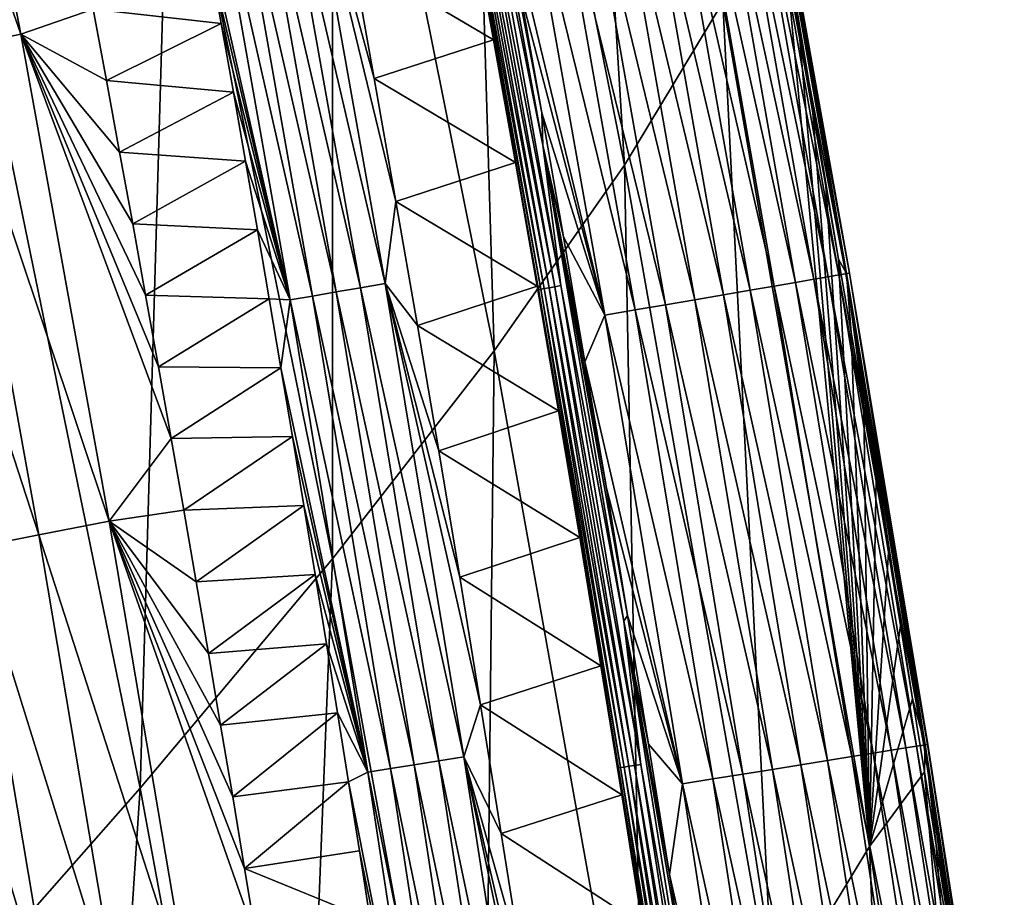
# Model space of a CAD drawing. Header units: millimetres. Extents: x -300 to 300, y -500 to 500.
# Tile 925 of 988: x 270 to 286, y 271 to 285. Entities that reach past the tile are written whole.
import ezdxf

# ---------------------------------------------------------------- set-up
doc = ezdxf.new("R2010")
doc.units = ezdxf.units.MM
doc.header["$LTSCALE"] = 81.481481
for name, color, linetype in [('19', 7, 'CONTINUOUS'), ('23', 7, 'CONTINUOUS'), ('26', 7, 'CONTINUOUS'), ('27', 7, 'CONTINUOUS'), ('29', 7, 'CONTINUOUS'), ('30', 7, 'CONTINUOUS'), ('32', 7, 'CONTINUOUS')]:
    doc.layers.add(name, color=color, linetype=linetype)

msp = doc.modelspace()

# ---------------------------------------------------------------- linework, layer by layer
at = {"layer": '19', "color": 7, "linetype": 'CONTINUOUS'}
for points in [[(279.761, 282.899, 14.761), (278.785, 298.602, 9.975), (277.176, 295.92, 14.828), (279.761, 282.899, 14.761)], [(281.342, 285.523, 9.932), (278.785, 298.602, 9.975), (279.761, 282.899, 14.761), (281.342, 285.523, 9.932)], [(277.659, 279.91, 19.354), (277.176, 295.92, 14.828), (275.055, 292.85, 19.442), (277.659, 279.91, 19.354)], [(279.761, 282.899, 14.761), (277.176, 295.92, 14.828), (277.659, 279.91, 19.354), (279.761, 282.899, 14.761)], [(275.053, 276.563, 23.716), (275.055, 292.85, 19.442), (272.438, 289.403, 23.823), (275.053, 276.563, 23.716)], [(277.659, 279.91, 19.354), (275.055, 292.85, 19.442), (275.053, 276.563, 23.716), (277.659, 279.91, 19.354)], [(271.96, 272.868, 27.854), (272.438, 289.403, 23.823), (269.342, 285.586, 27.976), (271.96, 272.868, 27.854)], [(275.053, 276.563, 23.716), (272.438, 289.403, 23.823), (271.96, 272.868, 27.854), (275.053, 276.563, 23.716)], [(281.342, 285.523, 9.932), (283.704, 271.927, 9.891), (282.368, 286.104, 6.208), (281.342, 285.523, 9.932)], [(282.368, 286.104, 6.208), (283.704, 271.927, 9.891), (282.581, 284.924, 6.201), (282.368, 286.104, 6.208)], [(271.96, 272.868, 27.854), (269.342, 285.586, 27.976), (268.397, 268.832, 31.773), (271.96, 272.868, 27.854)], [(282.151, 269.372, 14.697), (281.342, 285.523, 9.932), (279.761, 282.899, 14.761), (282.151, 269.372, 14.697)], [(283.704, 271.927, 9.891), (281.342, 285.523, 9.932), (282.151, 269.372, 14.697), (283.704, 271.927, 9.891)], [(282.581, 284.924, 6.201), (283.704, 271.927, 9.891), (282.791, 283.744, 6.194), (282.581, 284.924, 6.201)], [(282.791, 283.744, 6.194), (283.704, 271.927, 9.891), (283, 282.564, 6.188), (282.791, 283.744, 6.194)], [(280.069, 266.473, 19.27), (279.761, 282.899, 14.761), (277.659, 279.91, 19.354), (280.069, 266.473, 19.27)], [(282.151, 269.372, 14.697), (279.761, 282.899, 14.761), (280.069, 266.473, 19.27), (282.151, 269.372, 14.697)], [(283, 282.564, 6.188), (283.704, 271.927, 9.891), (283.206, 281.385, 6.181), (283, 282.564, 6.188)], [(283.206, 281.385, 6.181), (283.704, 271.927, 9.891), (283.41, 280.205, 6.174), (283.206, 281.385, 6.181)], [(283.41, 280.205, 6.174), (283.704, 271.927, 9.891), (283.611, 279.025, 6.168), (283.41, 280.205, 6.174)], [(277.475, 263.238, 23.614), (277.659, 279.91, 19.354), (275.053, 276.563, 23.716), (277.475, 263.238, 23.614)], [(280.069, 266.473, 19.27), (277.659, 279.91, 19.354), (277.475, 263.238, 23.614), (280.069, 266.473, 19.27)], [(283.611, 279.025, 6.168), (283.704, 271.927, 9.891), (283.811, 277.846, 6.161), (283.611, 279.025, 6.168)], [(283.811, 277.846, 6.161), (283.704, 271.927, 9.891), (284.008, 276.666, 6.155), (283.811, 277.846, 6.161)], [(284.008, 276.666, 6.155), (283.704, 271.927, 9.891), (284.204, 275.487, 6.148), (284.008, 276.666, 6.155)], [(274.387, 259.675, 27.736), (275.053, 276.563, 23.716), (271.96, 272.868, 27.854), (274.387, 259.675, 27.736)], [(277.475, 263.238, 23.614), (275.053, 276.563, 23.716), (274.387, 259.675, 27.736), (277.475, 263.238, 23.614)], [(284.204, 275.487, 6.148), (283.704, 271.927, 9.891), (284.397, 274.307, 6.142), (284.204, 275.487, 6.148)], [(284.397, 274.307, 6.142), (283.704, 271.927, 9.891), (284.588, 273.128, 6.135), (284.397, 274.307, 6.142)], [(283.704, 271.927, 9.891), (285.876, 257.805, 9.852), (284.588, 273.128, 6.135), (283.704, 271.927, 9.891)], [(284.588, 273.128, 6.135), (285.876, 257.805, 9.852), (284.778, 271.948, 6.129), (284.588, 273.128, 6.135)], [(270.822, 255.791, 31.642), (271.96, 272.868, 27.854), (268.397, 268.832, 31.773), (270.822, 255.791, 31.642)], [(274.387, 259.675, 27.736), (271.96, 272.868, 27.854), (270.822, 255.791, 31.642), (274.387, 259.675, 27.736)], [(284.351, 255.33, 14.636), (283.704, 271.927, 9.891), (282.151, 269.372, 14.697), (284.351, 255.33, 14.636)], [(285.876, 257.805, 9.852), (283.704, 271.927, 9.891), (284.351, 255.33, 14.636), (285.876, 257.805, 9.852)], [(284.778, 271.948, 6.129), (285.876, 257.805, 9.852), (284.965, 270.769, 6.122), (284.778, 271.948, 6.129)]]:
    msp.add_3dface(points, dxfattribs=at)
at = {"layer": '23', "color": 7, "linetype": 'CONTINUOUS'}
for points in [[(273.263, 285.184, 1.207), (271.198, 285.415, 2.58), (273.066, 286.292, 1.205), (273.263, 285.184, 1.207)], [(271.413, 284.263, 2.576), (271.198, 285.415, 2.58), (273.263, 285.184, 1.207), (271.413, 284.263, 2.576)], [(273.459, 284.076, 1.209), (271.413, 284.263, 2.576), (273.263, 285.184, 1.207), (273.459, 284.076, 1.209)], [(271.626, 283.111, 2.573), (271.413, 284.263, 2.576), (273.459, 284.076, 1.209), (271.626, 283.111, 2.573)], [(273.653, 282.967, 1.21), (271.626, 283.111, 2.573), (273.459, 284.076, 1.209), (273.653, 282.967, 1.21)], [(271.837, 281.958, 2.57), (271.626, 283.111, 2.573), (273.653, 282.967, 1.21), (271.837, 281.958, 2.57)], [(273.845, 281.858, 1.212), (271.837, 281.958, 2.57), (273.653, 282.967, 1.21), (273.845, 281.858, 1.212)], [(272.046, 280.805, 2.567), (271.837, 281.958, 2.57), (273.845, 281.858, 1.212), (272.046, 280.805, 2.567)], [(274.035, 280.748, 1.214), (272.046, 280.805, 2.567), (273.845, 281.858, 1.212), (274.035, 280.748, 1.214)], [(272.252, 279.651, 2.564), (272.046, 280.805, 2.567), (274.035, 280.748, 1.214), (272.252, 279.651, 2.564)], [(274.223, 279.638, 1.216), (272.252, 279.651, 2.564), (274.035, 280.748, 1.214), (274.223, 279.638, 1.216)], [(272.457, 278.498, 2.561), (272.252, 279.651, 2.564), (274.223, 279.638, 1.216), (272.457, 278.498, 2.561)], [(274.409, 278.528, 1.217), (272.457, 278.498, 2.561), (274.223, 279.638, 1.216), (274.409, 278.528, 1.217)], [(272.659, 277.344, 2.558), (272.457, 278.498, 2.561), (274.409, 278.528, 1.217), (272.659, 277.344, 2.558)], [(274.594, 277.417, 1.219), (272.659, 277.344, 2.558), (274.409, 278.528, 1.217), (274.594, 277.417, 1.219)], [(272.859, 276.19, 2.555), (272.659, 277.344, 2.558), (274.594, 277.417, 1.219), (272.859, 276.19, 2.555)], [(274.777, 276.306, 1.221), (272.859, 276.19, 2.555), (274.594, 277.417, 1.219), (274.777, 276.306, 1.221)], [(273.058, 275.035, 2.552), (272.859, 276.19, 2.555), (274.777, 276.306, 1.221), (273.058, 275.035, 2.552)], [(274.957, 275.194, 1.223), (273.058, 275.035, 2.552), (274.777, 276.306, 1.221), (274.957, 275.194, 1.223)], [(273.254, 273.881, 2.549), (273.058, 275.035, 2.552), (274.957, 275.194, 1.223), (273.254, 273.881, 2.549)], [(275.137, 274.082, 1.224), (273.254, 273.881, 2.549), (274.957, 275.194, 1.223), (275.137, 274.082, 1.224)], [(273.448, 272.726, 2.546), (273.254, 273.881, 2.549), (275.137, 274.082, 1.224), (273.448, 272.726, 2.546)], [(275.314, 272.97, 1.226), (273.448, 272.726, 2.546), (275.137, 274.082, 1.224), (275.314, 272.97, 1.226)], [(273.64, 271.572, 2.543), (273.448, 272.726, 2.546), (275.314, 272.97, 1.226), (273.64, 271.572, 2.543)], [(275.489, 271.857, 1.228), (273.64, 271.572, 2.543), (275.314, 272.97, 1.226), (275.489, 271.857, 1.228)], [(275.663, 270.744, 1.229), (273.64, 271.572, 2.543), (275.489, 271.857, 1.228), (275.663, 270.744, 1.229)], [(273.831, 270.417, 2.54), (273.64, 271.572, 2.543), (275.663, 270.744, 1.229), (273.831, 270.417, 2.54)]]:
    msp.add_3dface(points, dxfattribs=at)
at = {"layer": '26', "color": 7, "linetype": 'CONTINUOUS'}
for points in [[(268.519, 292.823, 3.495), (270.038, 285.011, 3.484), (267.391, 292.572, 4.49), (268.519, 292.823, 3.495)], [(268.519, 292.823, 3.495), (271.198, 285.415, 2.58), (270.038, 285.011, 3.484), (268.519, 292.823, 3.495)], [(267.391, 292.572, 4.49), (270.038, 285.011, 3.484), (268.907, 284.775, 4.491), (267.391, 292.572, 4.49)], [(271.198, 285.415, 2.58), (271.413, 284.263, 2.576), (270.038, 285.011, 3.484), (271.198, 285.415, 2.58)], [(270.038, 285.011, 3.484), (271.459, 277.167, 3.473), (268.907, 284.775, 4.491), (270.038, 285.011, 3.484)], [(271.413, 284.263, 2.576), (271.626, 283.111, 2.573), (270.038, 285.011, 3.484), (271.413, 284.263, 2.576)], [(271.626, 283.111, 2.573), (271.837, 281.958, 2.57), (270.038, 285.011, 3.484), (271.626, 283.111, 2.573)], [(271.837, 281.958, 2.57), (272.046, 280.805, 2.567), (270.038, 285.011, 3.484), (271.837, 281.958, 2.57)], [(272.046, 280.805, 2.567), (272.252, 279.651, 2.564), (270.038, 285.011, 3.484), (272.046, 280.805, 2.567)], [(272.252, 279.651, 2.564), (272.457, 278.498, 2.561), (270.038, 285.011, 3.484), (272.252, 279.651, 2.564)], [(270.038, 285.011, 3.484), (272.457, 278.498, 2.561), (271.459, 277.167, 3.473), (270.038, 285.011, 3.484)], [(268.907, 284.775, 4.491), (270.325, 276.945, 4.492), (267.851, 284.553, 5.587), (268.907, 284.775, 4.491)], [(268.907, 284.775, 4.491), (271.459, 277.167, 3.473), (270.325, 276.945, 4.492), (268.907, 284.775, 4.491)], [(267.851, 284.553, 5.587), (270.325, 276.945, 4.492), (269.268, 276.737, 5.6), (267.851, 284.553, 5.587)], [(272.457, 278.498, 2.561), (272.659, 277.344, 2.558), (271.459, 277.167, 3.473), (272.457, 278.498, 2.561)], [(272.659, 277.344, 2.558), (272.859, 276.19, 2.555), (271.459, 277.167, 3.473), (272.659, 277.344, 2.558)], [(271.459, 277.167, 3.473), (272.787, 269.295, 3.461), (270.325, 276.945, 4.492), (271.459, 277.167, 3.473)], [(272.859, 276.19, 2.555), (273.058, 275.035, 2.552), (271.459, 277.167, 3.473), (272.859, 276.19, 2.555)], [(273.058, 275.035, 2.552), (273.254, 273.881, 2.549), (271.459, 277.167, 3.473), (273.058, 275.035, 2.552)], [(273.254, 273.881, 2.549), (273.448, 272.726, 2.546), (271.459, 277.167, 3.473), (273.254, 273.881, 2.549)], [(273.448, 272.726, 2.546), (273.64, 271.572, 2.543), (271.459, 277.167, 3.473), (273.448, 272.726, 2.546)], [(273.64, 271.572, 2.543), (273.831, 270.417, 2.54), (271.459, 277.167, 3.473), (273.64, 271.572, 2.543)], [(271.459, 277.167, 3.473), (273.831, 270.417, 2.54), (272.787, 269.295, 3.461), (271.459, 277.167, 3.473)], [(270.325, 276.945, 4.492), (271.65, 269.087, 4.492), (269.268, 276.737, 5.6), (270.325, 276.945, 4.492)], [(270.325, 276.945, 4.492), (272.787, 269.295, 3.461), (271.65, 269.087, 4.492), (270.325, 276.945, 4.492)], [(269.268, 276.737, 5.6), (270.593, 268.892, 5.613), (268.299, 276.544, 6.789), (269.268, 276.737, 5.6)], [(269.268, 276.737, 5.6), (271.65, 269.087, 4.492), (270.593, 268.892, 5.613), (269.268, 276.737, 5.6)], [(268.299, 276.544, 6.789), (270.593, 268.892, 5.613), (269.625, 268.711, 6.813), (268.299, 276.544, 6.789)]]:
    msp.add_3dface(points, dxfattribs=at)
at = {"layer": '27', "color": 7, "linetype": 'CONTINUOUS'}
for points in [[(282.806, 281.063, 2.643), (281.181, 288.59, 2.18), (281.47, 288.643, 2.667), (282.806, 281.063, 2.643)], [(283.038, 281.103, 3.152), (281.47, 288.643, 2.667), (281.7, 288.685, 3.18), (283.038, 281.103, 3.152)], [(282.806, 281.063, 2.643), (281.47, 288.643, 2.667), (283.038, 281.103, 3.152), (282.806, 281.063, 2.643)], [(283.211, 281.132, 3.675), (281.7, 288.685, 3.18), (281.87, 288.717, 3.707), (283.211, 281.132, 3.675)], [(283.038, 281.103, 3.152), (281.7, 288.685, 3.18), (283.211, 281.132, 3.675), (283.038, 281.103, 3.152)], [(283.324, 281.152, 4.203), (281.87, 288.717, 3.707), (281.98, 288.737, 4.238), (283.324, 281.152, 4.203)], [(283.211, 281.132, 3.675), (281.87, 288.717, 3.707), (283.324, 281.152, 4.203), (283.211, 281.132, 3.675)], [(281.98, 288.737, 5.763), (283.336, 281.154, 5.721), (282.03, 288.746, 5.274), (281.98, 288.737, 5.763)], [(283.38, 281.161, 4.725), (281.98, 288.737, 4.238), (282.032, 288.746, 4.763), (283.38, 281.161, 4.725)], [(282.368, 286.104, 6.208), (282.581, 284.924, 6.201), (281.98, 288.737, 5.763), (282.368, 286.104, 6.208)], [(282.581, 284.924, 6.201), (282.791, 283.744, 6.194), (281.98, 288.737, 5.763), (282.581, 284.924, 6.201)], [(282.791, 283.744, 6.194), (283, 282.564, 6.188), (281.98, 288.737, 5.763), (282.791, 283.744, 6.194)], [(283, 282.564, 6.188), (283.206, 281.385, 6.181), (281.98, 288.737, 5.763), (283, 282.564, 6.188)], [(281.98, 288.737, 5.763), (283.206, 281.385, 6.181), (283.336, 281.154, 5.721), (281.98, 288.737, 5.763)], [(283.324, 281.152, 4.203), (281.98, 288.737, 4.238), (283.38, 281.161, 4.725), (283.324, 281.152, 4.203)], [(283.336, 281.154, 5.721), (283.382, 281.162, 5.233), (282.03, 288.746, 5.274), (283.336, 281.154, 5.721)], [(283.382, 281.162, 5.233), (282.032, 288.746, 4.763), (282.03, 288.746, 5.274), (283.382, 281.162, 5.233)], [(283.38, 281.161, 4.725), (282.032, 288.746, 4.763), (283.382, 281.162, 5.233), (283.38, 281.161, 4.725)], [(282.171, 280.954, 1.711), (280.447, 288.455, 1.318), (280.838, 288.527, 1.727), (282.171, 280.954, 1.711)], [(282.515, 281.013, 2.16), (280.838, 288.527, 1.727), (281.181, 288.59, 2.18), (282.515, 281.013, 2.16)], [(282.171, 280.954, 1.711), (280.838, 288.527, 1.727), (282.515, 281.013, 2.16), (282.171, 280.954, 1.711)], [(282.515, 281.013, 2.16), (281.181, 288.59, 2.18), (282.806, 281.063, 2.643), (282.515, 281.013, 2.16)], [(281.352, 280.813, 0.952), (279.559, 288.291, 0.658), (280.018, 288.376, 0.96), (281.352, 280.813, 0.952)], [(281.781, 280.887, 1.306), (280.018, 288.376, 0.96), (280.447, 288.455, 1.318), (281.781, 280.887, 1.306)], [(281.352, 280.813, 0.952), (280.018, 288.376, 0.96), (281.781, 280.887, 1.306), (281.352, 280.813, 0.952)], [(281.781, 280.887, 1.306), (280.447, 288.455, 1.318), (282.171, 280.954, 1.711), (281.781, 280.887, 1.306)], [(280.417, 280.652, 0.411), (278.593, 288.114, 0.23), (279.081, 288.204, 0.415), (280.417, 280.652, 0.411)], [(280.894, 280.734, 0.653), (279.081, 288.204, 0.415), (279.559, 288.291, 0.658), (280.894, 280.734, 0.653)], [(280.417, 280.652, 0.411), (279.081, 288.204, 0.415), (280.894, 280.734, 0.653), (280.417, 280.652, 0.411)], [(280.894, 280.734, 0.653), (279.559, 288.291, 0.658), (281.352, 280.813, 0.952), (280.894, 280.734, 0.653)], [(279.443, 280.485, 0.101), (277.713, 287.684, 0.031), (278.106, 288.024, 0.101), (279.443, 280.485, 0.101)], [(279.93, 280.568, 0.228), (278.106, 288.024, 0.101), (278.593, 288.114, 0.23), (279.93, 280.568, 0.228)], [(279.443, 280.485, 0.101), (278.106, 288.024, 0.101), (279.93, 280.568, 0.228), (279.443, 280.485, 0.101)], [(279.93, 280.568, 0.228), (278.593, 288.114, 0.23), (280.417, 280.652, 0.411), (279.93, 280.568, 0.228)], [(278.071, 285.721, 0.031), (277.713, 287.684, 0.031), (279.443, 280.485, 0.101), (278.071, 285.721, 0.031)], [(278.425, 283.743, 0.031), (278.071, 285.721, 0.031), (279.443, 280.485, 0.101), (278.425, 283.743, 0.031)], [(278.775, 281.748, 0.031), (278.425, 283.743, 0.031), (279.443, 280.485, 0.101), (278.775, 281.748, 0.031)], [(279.122, 279.734, 0.031), (278.775, 281.748, 0.031), (279.443, 280.485, 0.101), (279.122, 279.734, 0.031)], [(283.206, 281.385, 6.181), (283.41, 280.205, 6.174), (283.336, 281.154, 5.721), (283.206, 281.385, 6.181)], [(284.054, 273.477, 2.62), (282.515, 281.013, 2.16), (282.806, 281.063, 2.643), (284.054, 273.477, 2.62)], [(284.289, 273.515, 3.125), (282.806, 281.063, 2.643), (283.038, 281.103, 3.152), (284.289, 273.515, 3.125)], [(284.054, 273.477, 2.62), (282.806, 281.063, 2.643), (284.289, 273.515, 3.125), (284.054, 273.477, 2.62)], [(284.464, 273.543, 3.644), (283.038, 281.103, 3.152), (283.211, 281.132, 3.675), (284.464, 273.543, 3.644)], [(284.289, 273.515, 3.125), (283.038, 281.103, 3.152), (284.464, 273.543, 3.644), (284.289, 273.515, 3.125)], [(284.58, 273.562, 4.168), (283.211, 281.132, 3.675), (283.324, 281.152, 4.203), (284.58, 273.562, 4.168)], [(284.464, 273.543, 3.644), (283.211, 281.132, 3.675), (284.58, 273.562, 4.168), (284.464, 273.543, 3.644)], [(284.64, 273.571, 4.687), (283.324, 281.152, 4.203), (283.38, 281.161, 4.725), (284.64, 273.571, 4.687)], [(284.58, 273.562, 4.168), (283.324, 281.152, 4.203), (284.64, 273.571, 4.687), (284.58, 273.562, 4.168)], [(283.336, 281.154, 5.721), (284.603, 273.565, 5.679), (283.382, 281.162, 5.233), (283.336, 281.154, 5.721)], [(283.41, 280.205, 6.174), (283.611, 279.025, 6.168), (283.336, 281.154, 5.721), (283.41, 280.205, 6.174)], [(283.611, 279.025, 6.168), (283.811, 277.846, 6.161), (283.336, 281.154, 5.721), (283.611, 279.025, 6.168)], [(283.811, 277.846, 6.161), (284.008, 276.666, 6.155), (283.336, 281.154, 5.721), (283.811, 277.846, 6.161)], [(284.008, 276.666, 6.155), (284.204, 275.487, 6.148), (283.336, 281.154, 5.721), (284.008, 276.666, 6.155)], [(284.204, 275.487, 6.148), (284.397, 274.307, 6.142), (283.336, 281.154, 5.721), (284.204, 275.487, 6.148)], [(283.336, 281.154, 5.721), (284.397, 274.307, 6.142), (284.603, 273.565, 5.679), (283.336, 281.154, 5.721)], [(284.646, 273.572, 5.193), (283.38, 281.161, 4.725), (283.382, 281.162, 5.233), (284.646, 273.572, 5.193)], [(284.64, 273.571, 4.687), (283.38, 281.161, 4.725), (284.646, 273.572, 5.193), (284.64, 273.571, 4.687)], [(284.603, 273.565, 5.679), (284.646, 273.572, 5.193), (283.382, 281.162, 5.233), (284.603, 273.565, 5.679)], [(283.027, 273.312, 1.295), (281.352, 280.813, 0.952), (281.781, 280.887, 1.306), (283.027, 273.312, 1.295)], [(283.418, 273.375, 1.696), (281.781, 280.887, 1.306), (282.171, 280.954, 1.711), (283.418, 273.375, 1.696)], [(283.027, 273.312, 1.295), (281.781, 280.887, 1.306), (283.418, 273.375, 1.696), (283.027, 273.312, 1.295)], [(283.762, 273.43, 2.141), (282.171, 280.954, 1.711), (282.515, 281.013, 2.16), (283.762, 273.43, 2.141)], [(283.418, 273.375, 1.696), (282.171, 280.954, 1.711), (283.762, 273.43, 2.141), (283.418, 273.375, 1.696)], [(283.762, 273.43, 2.141), (282.515, 281.013, 2.16), (284.054, 273.477, 2.62), (283.762, 273.43, 2.141)], [(282.141, 273.17, 0.647), (280.417, 280.652, 0.411), (280.894, 280.734, 0.653), (282.141, 273.17, 0.647)], [(282.599, 273.243, 0.944), (280.894, 280.734, 0.653), (281.352, 280.813, 0.952), (282.599, 273.243, 0.944)], [(282.141, 273.17, 0.647), (280.894, 280.734, 0.653), (282.599, 273.243, 0.944), (282.141, 273.17, 0.647)], [(282.599, 273.243, 0.944), (281.352, 280.813, 0.952), (283.027, 273.312, 1.295), (282.599, 273.243, 0.944)], [(281.18, 273.015, 0.226), (279.443, 280.485, 0.101), (279.93, 280.568, 0.228), (281.18, 273.015, 0.226)], [(281.665, 273.093, 0.408), (279.93, 280.568, 0.228), (280.417, 280.652, 0.411), (281.665, 273.093, 0.408)], [(281.18, 273.015, 0.226), (279.93, 280.568, 0.228), (281.665, 273.093, 0.408), (281.18, 273.015, 0.226)], [(281.665, 273.093, 0.408), (280.417, 280.652, 0.411), (282.141, 273.17, 0.647), (281.665, 273.093, 0.408)], [(280.694, 272.937, 0.1), (279.122, 279.734, 0.031), (279.443, 280.485, 0.101), (280.694, 272.937, 0.1)], [(280.694, 272.937, 0.1), (279.443, 280.485, 0.101), (281.18, 273.015, 0.226), (280.694, 272.937, 0.1)], [(279.467, 277.7, 0.031), (279.122, 279.734, 0.031), (280.694, 272.937, 0.1), (279.467, 277.7, 0.031)], [(279.808, 275.647, 0.031), (279.467, 277.7, 0.031), (280.694, 272.937, 0.1), (279.808, 275.647, 0.031)], [(280.147, 273.573, 0.031), (279.808, 275.647, 0.031), (280.694, 272.937, 0.1), (280.147, 273.573, 0.031)], [(284.397, 274.307, 6.142), (284.588, 273.128, 6.135), (284.603, 273.565, 5.679), (284.397, 274.307, 6.142)], [(280.482, 271.479, 0.031), (280.147, 273.573, 0.031), (280.694, 272.937, 0.1), (280.482, 271.479, 0.031)], [(285.817, 265.976, 4.651), (284.58, 273.562, 4.168), (284.64, 273.571, 4.687), (285.817, 265.976, 4.651)], [(284.603, 273.565, 5.679), (285.788, 265.971, 5.64), (284.646, 273.572, 5.193), (284.603, 273.565, 5.679)], [(285.827, 265.977, 5.155), (284.64, 273.571, 4.687), (284.646, 273.572, 5.193), (285.827, 265.977, 5.155)], [(285.817, 265.976, 4.651), (284.64, 273.571, 4.687), (285.827, 265.977, 5.155), (285.817, 265.976, 4.651)], [(285.788, 265.971, 5.64), (285.827, 265.977, 5.155), (284.646, 273.572, 5.193), (285.788, 265.971, 5.64)], [(284.928, 265.842, 2.122), (283.418, 273.375, 1.696), (283.762, 273.43, 2.141), (284.928, 265.842, 2.122)], [(285.221, 265.886, 2.598), (283.762, 273.43, 2.141), (284.054, 273.477, 2.62), (285.221, 265.886, 2.598)], [(284.928, 265.842, 2.122), (283.762, 273.43, 2.141), (285.221, 265.886, 2.598), (284.928, 265.842, 2.122)], [(285.457, 265.921, 3.098), (284.054, 273.477, 2.62), (284.289, 273.515, 3.125), (285.457, 265.921, 3.098)], [(285.221, 265.886, 2.598), (284.054, 273.477, 2.62), (285.457, 265.921, 3.098), (285.221, 265.886, 2.598)], [(285.635, 265.948, 3.614), (284.289, 273.515, 3.125), (284.464, 273.543, 3.644), (285.635, 265.948, 3.614)], [(285.457, 265.921, 3.098), (284.289, 273.515, 3.125), (285.635, 265.948, 3.614), (285.457, 265.921, 3.098)], [(285.754, 265.966, 4.135), (284.464, 273.543, 3.644), (284.58, 273.562, 4.168), (285.754, 265.966, 4.135)], [(285.635, 265.948, 3.614), (284.464, 273.543, 3.644), (285.754, 265.966, 4.135), (285.635, 265.948, 3.614)], [(285.754, 265.966, 4.135), (284.58, 273.562, 4.168), (285.817, 265.976, 4.651), (285.754, 265.966, 4.135)], [(284.588, 273.128, 6.135), (284.778, 271.948, 6.129), (284.603, 273.565, 5.679), (284.588, 273.128, 6.135)], [(284.778, 271.948, 6.129), (284.965, 270.769, 6.122), (284.603, 273.565, 5.679), (284.778, 271.948, 6.129)], [(284.965, 270.769, 6.122), (285.15, 269.59, 6.116), (284.603, 273.565, 5.679), (284.965, 270.769, 6.122)], [(285.15, 269.59, 6.116), (285.334, 268.41, 6.11), (284.603, 273.565, 5.679), (285.15, 269.59, 6.116)], [(285.334, 268.41, 6.11), (285.515, 267.231, 6.103), (284.603, 273.565, 5.679), (285.334, 268.41, 6.11)], [(285.515, 267.231, 6.103), (285.695, 266.052, 6.097), (284.603, 273.565, 5.679), (285.515, 267.231, 6.103)], [(284.603, 273.565, 5.679), (285.695, 266.052, 6.097), (285.788, 265.971, 5.64), (284.603, 273.565, 5.679)], [(284.192, 265.731, 1.284), (282.599, 273.243, 0.944), (283.027, 273.312, 1.295), (284.192, 265.731, 1.284)], [(284.583, 265.79, 1.681), (283.027, 273.312, 1.295), (283.418, 273.375, 1.696), (284.583, 265.79, 1.681)], [(284.192, 265.731, 1.284), (283.027, 273.312, 1.295), (284.583, 265.79, 1.681), (284.192, 265.731, 1.284)], [(284.583, 265.79, 1.681), (283.418, 273.375, 1.696), (284.928, 265.842, 2.122), (284.583, 265.79, 1.681)], [(282.833, 265.527, 0.405), (281.18, 273.015, 0.226), (281.665, 273.093, 0.408), (282.833, 265.527, 0.405)], [(283.308, 265.599, 0.642), (281.665, 273.093, 0.408), (282.141, 273.17, 0.647), (283.308, 265.599, 0.642)], [(282.833, 265.527, 0.405), (281.665, 273.093, 0.408), (283.308, 265.599, 0.642), (282.833, 265.527, 0.405)], [(283.764, 265.667, 0.936), (282.141, 273.17, 0.647), (282.599, 273.243, 0.944), (283.764, 265.667, 0.936)], [(283.308, 265.599, 0.642), (282.141, 273.17, 0.647), (283.764, 265.667, 0.936), (283.308, 265.599, 0.642)], [(283.764, 265.667, 0.936), (282.599, 273.243, 0.944), (284.192, 265.731, 1.284), (283.764, 265.667, 0.936)], [(281.864, 265.382, 0.099), (280.482, 271.479, 0.031), (280.694, 272.937, 0.1), (281.864, 265.382, 0.099)], [(282.349, 265.454, 0.224), (280.694, 272.937, 0.1), (281.18, 273.015, 0.226), (282.349, 265.454, 0.224)], [(281.864, 265.382, 0.099), (280.694, 272.937, 0.1), (282.349, 265.454, 0.224), (281.864, 265.382, 0.099)], [(282.349, 265.454, 0.224), (281.18, 273.015, 0.226), (282.833, 265.527, 0.405), (282.349, 265.454, 0.224)], [(280.814, 269.365, 0.031), (280.482, 271.479, 0.031), (281.864, 265.382, 0.099), (280.814, 269.365, 0.031)]]:
    msp.add_3dface(points, dxfattribs=at)
at = {"layer": '29', "color": 7, "linetype": 'CONTINUOUS'}
for points in [[(277.651, 284.92, 0.5), (275.376, 286.261, 0.5), (277.295, 286.889, 0.5), (277.651, 284.92, 0.5)], [(275.729, 284.297, 0.5), (275.376, 286.261, 0.5), (277.651, 284.92, 0.5), (275.729, 284.297, 0.5)], [(278.002, 282.943, 0.5), (275.729, 284.297, 0.5), (277.651, 284.92, 0.5), (278.002, 282.943, 0.5)], [(276.078, 282.315, 0.5), (275.729, 284.297, 0.5), (278.002, 282.943, 0.5), (276.078, 282.315, 0.5)], [(278.35, 280.953, 0.5), (276.078, 282.315, 0.5), (278.002, 282.943, 0.5), (278.35, 280.953, 0.5)], [(276.424, 280.316, 0.5), (276.078, 282.315, 0.5), (278.35, 280.953, 0.5), (276.424, 280.316, 0.5)], [(278.694, 278.942, 0.5), (276.424, 280.316, 0.5), (278.35, 280.953, 0.5), (278.694, 278.942, 0.5)], [(276.766, 278.299, 0.5), (276.424, 280.316, 0.5), (278.694, 278.942, 0.5), (276.766, 278.299, 0.5)], [(279.037, 276.904, 0.5), (276.766, 278.299, 0.5), (278.694, 278.942, 0.5), (279.037, 276.904, 0.5)], [(277.105, 276.265, 0.5), (276.766, 278.299, 0.5), (279.037, 276.904, 0.5), (277.105, 276.265, 0.5)], [(279.378, 274.839, 0.5), (277.105, 276.265, 0.5), (279.037, 276.904, 0.5), (279.378, 274.839, 0.5)], [(277.441, 274.211, 0.5), (277.105, 276.265, 0.5), (279.378, 274.839, 0.5), (277.441, 274.211, 0.5)], [(279.716, 272.757, 0.5), (277.441, 274.211, 0.5), (279.378, 274.839, 0.5), (279.716, 272.757, 0.5)], [(277.774, 272.139, 0.5), (277.441, 274.211, 0.5), (279.716, 272.757, 0.5), (277.774, 272.139, 0.5)], [(280.05, 270.661, 0.5), (277.774, 272.139, 0.5), (279.716, 272.757, 0.5), (280.05, 270.661, 0.5)], [(278.103, 270.047, 0.5), (277.774, 272.139, 0.5), (280.05, 270.661, 0.5), (278.103, 270.047, 0.5)]]:
    msp.add_3dface(points, dxfattribs=at)
at = {"layer": '30', "color": 7, "linetype": 'CONTINUOUS'}
for points in [[(278.071, 285.721, 0.031), (278.425, 283.743, 0.031), (277.045, 290.867, 0.028), (278.071, 285.721, 0.031)], [(278.425, 283.743, 0.031), (278.442, 283.221, 0.028), (277.045, 290.867, 0.028), (278.425, 283.743, 0.031)], [(278.442, 283.221, 0.028), (277.357, 288.653, 0.042), (277.045, 290.867, 0.028), (278.442, 283.221, 0.028)], [(278.635, 280.943, 0.079), (277.166, 288.618, 0.138), (277.258, 288.635, 0.079), (278.635, 280.943, 0.079)], [(278.734, 280.96, 0.042), (277.258, 288.635, 0.079), (277.357, 288.653, 0.042), (278.734, 280.96, 0.042)], [(278.635, 280.943, 0.079), (277.258, 288.635, 0.079), (278.734, 280.96, 0.042), (278.635, 280.943, 0.079)], [(278.734, 280.96, 0.042), (277.357, 288.653, 0.042), (278.442, 283.221, 0.028), (278.734, 280.96, 0.042)], [(278.409, 280.904, 0.307), (276.998, 288.587, 0.404), (277.033, 288.593, 0.307), (278.409, 280.904, 0.307)], [(278.374, 280.897, 0.404), (277.295, 286.889, 0.5), (276.998, 288.587, 0.404), (278.374, 280.897, 0.404)], [(278.374, 280.897, 0.404), (276.998, 288.587, 0.404), (278.409, 280.904, 0.307), (278.374, 280.897, 0.404)], [(278.466, 280.913, 0.216), (277.033, 288.593, 0.307), (277.09, 288.604, 0.216), (278.466, 280.913, 0.216)], [(278.409, 280.904, 0.307), (277.033, 288.593, 0.307), (278.466, 280.913, 0.216), (278.409, 280.904, 0.307)], [(278.543, 280.927, 0.138), (277.09, 288.604, 0.216), (277.166, 288.618, 0.138), (278.543, 280.927, 0.138)], [(278.466, 280.913, 0.216), (277.09, 288.604, 0.216), (278.543, 280.927, 0.138), (278.466, 280.913, 0.216)], [(278.543, 280.927, 0.138), (277.166, 288.618, 0.138), (278.635, 280.943, 0.079), (278.543, 280.927, 0.138)], [(277.651, 284.92, 0.5), (277.295, 286.889, 0.5), (278.374, 280.897, 0.404), (277.651, 284.92, 0.5)], [(278.002, 282.943, 0.5), (277.651, 284.92, 0.5), (278.374, 280.897, 0.404), (278.002, 282.943, 0.5)], [(278.425, 283.743, 0.031), (278.775, 281.748, 0.031), (278.442, 283.221, 0.028), (278.425, 283.743, 0.031)], [(278.775, 281.748, 0.031), (279.122, 279.734, 0.031), (278.442, 283.221, 0.028), (278.775, 281.748, 0.031)], [(279.122, 279.734, 0.031), (279.467, 277.7, 0.031), (278.442, 283.221, 0.028), (279.122, 279.734, 0.031)], [(279.467, 277.7, 0.031), (279.808, 275.647, 0.031), (278.442, 283.221, 0.028), (279.467, 277.7, 0.031)], [(279.808, 275.647, 0.031), (279.747, 275.559, 0.028), (278.442, 283.221, 0.028), (279.808, 275.647, 0.031)], [(279.747, 275.559, 0.028), (278.734, 280.96, 0.042), (278.442, 283.221, 0.028), (279.747, 275.559, 0.028)], [(278.35, 280.953, 0.5), (278.002, 282.943, 0.5), (278.374, 280.897, 0.404), (278.35, 280.953, 0.5)], [(278.694, 278.942, 0.5), (278.35, 280.953, 0.5), (278.374, 280.897, 0.404), (278.694, 278.942, 0.5)], [(279.696, 273.198, 0.307), (278.374, 280.897, 0.404), (278.409, 280.904, 0.307), (279.696, 273.198, 0.307)], [(279.661, 273.192, 0.404), (278.694, 278.942, 0.5), (278.374, 280.897, 0.404), (279.661, 273.192, 0.404)], [(279.661, 273.192, 0.404), (278.374, 280.897, 0.404), (279.696, 273.198, 0.307), (279.661, 273.192, 0.404)], [(279.753, 273.207, 0.216), (278.409, 280.904, 0.307), (278.466, 280.913, 0.216), (279.753, 273.207, 0.216)], [(279.696, 273.198, 0.307), (278.409, 280.904, 0.307), (279.753, 273.207, 0.216), (279.696, 273.198, 0.307)], [(279.83, 273.22, 0.138), (278.466, 280.913, 0.216), (278.543, 280.927, 0.138), (279.83, 273.22, 0.138)], [(279.753, 273.207, 0.216), (278.466, 280.913, 0.216), (279.83, 273.22, 0.138), (279.753, 273.207, 0.216)], [(279.922, 273.234, 0.079), (278.543, 280.927, 0.138), (278.635, 280.943, 0.079), (279.922, 273.234, 0.079)], [(279.83, 273.22, 0.138), (278.543, 280.927, 0.138), (279.922, 273.234, 0.079), (279.83, 273.22, 0.138)], [(280.021, 273.25, 0.042), (278.635, 280.943, 0.079), (278.734, 280.96, 0.042), (280.021, 273.25, 0.042)], [(279.922, 273.234, 0.079), (278.635, 280.943, 0.079), (280.021, 273.25, 0.042), (279.922, 273.234, 0.079)], [(280.021, 273.25, 0.042), (278.734, 280.96, 0.042), (279.747, 275.559, 0.028), (280.021, 273.25, 0.042)], [(279.037, 276.904, 0.5), (278.694, 278.942, 0.5), (279.661, 273.192, 0.404), (279.037, 276.904, 0.5)], [(279.378, 274.839, 0.5), (279.037, 276.904, 0.5), (279.661, 273.192, 0.404), (279.378, 274.839, 0.5)], [(279.808, 275.647, 0.031), (280.147, 273.573, 0.031), (279.747, 275.559, 0.028), (279.808, 275.647, 0.031)], [(280.147, 273.573, 0.031), (280.482, 271.479, 0.031), (279.747, 275.559, 0.028), (280.147, 273.573, 0.031)], [(280.482, 271.479, 0.031), (280.814, 269.365, 0.031), (279.747, 275.559, 0.028), (280.482, 271.479, 0.031)], [(280.814, 269.365, 0.031), (280.969, 267.883, 0.028), (279.747, 275.559, 0.028), (280.814, 269.365, 0.031)], [(280.969, 267.883, 0.028), (280.021, 273.25, 0.042), (279.747, 275.559, 0.028), (280.969, 267.883, 0.028)], [(279.716, 272.757, 0.5), (279.378, 274.839, 0.5), (279.661, 273.192, 0.404), (279.716, 272.757, 0.5)], [(281.225, 265.527, 0.042), (279.922, 273.234, 0.079), (280.021, 273.25, 0.042), (281.225, 265.527, 0.042)], [(281.225, 265.527, 0.042), (280.021, 273.25, 0.042), (280.969, 267.883, 0.028), (281.225, 265.527, 0.042)], [(280.899, 265.478, 0.307), (279.661, 273.192, 0.404), (279.696, 273.198, 0.307), (280.899, 265.478, 0.307)], [(280.864, 265.473, 0.404), (279.716, 272.757, 0.5), (279.661, 273.192, 0.404), (280.864, 265.473, 0.404)], [(280.864, 265.473, 0.404), (279.661, 273.192, 0.404), (280.899, 265.478, 0.307), (280.864, 265.473, 0.404)], [(280.956, 265.487, 0.216), (279.696, 273.198, 0.307), (279.753, 273.207, 0.216), (280.956, 265.487, 0.216)], [(280.899, 265.478, 0.307), (279.696, 273.198, 0.307), (280.956, 265.487, 0.216), (280.899, 265.478, 0.307)], [(281.033, 265.498, 0.138), (279.753, 273.207, 0.216), (279.83, 273.22, 0.138), (281.033, 265.498, 0.138)], [(280.956, 265.487, 0.216), (279.753, 273.207, 0.216), (281.033, 265.498, 0.138), (280.956, 265.487, 0.216)], [(281.125, 265.512, 0.079), (279.83, 273.22, 0.138), (279.922, 273.234, 0.079), (281.125, 265.512, 0.079)], [(281.033, 265.498, 0.138), (279.83, 273.22, 0.138), (281.125, 265.512, 0.079), (281.033, 265.498, 0.138)], [(281.125, 265.512, 0.079), (279.922, 273.234, 0.079), (281.225, 265.527, 0.042), (281.125, 265.512, 0.079)], [(280.05, 270.661, 0.5), (279.716, 272.757, 0.5), (280.864, 265.473, 0.404), (280.05, 270.661, 0.5)]]:
    msp.add_3dface(points, dxfattribs=at)
at = {"layer": '32', "color": 7, "linetype": 'CONTINUOUS'}
for points in [[(275.505, 280.926, 0.581), (273.766, 288.45, 0.681), (274.155, 288.522, 0.58), (275.505, 280.926, 0.581)], [(275.904, 280.995, 0.52), (274.155, 288.522, 0.58), (274.549, 288.595, 0.519), (275.904, 280.995, 0.52)], [(275.505, 280.926, 0.581), (274.155, 288.522, 0.58), (275.904, 280.995, 0.52), (275.505, 280.926, 0.581)], [(275.376, 286.261, 0.5), (275.729, 284.297, 0.5), (274.549, 288.595, 0.519), (275.376, 286.261, 0.5)], [(275.729, 284.297, 0.5), (276.078, 282.315, 0.5), (274.549, 288.595, 0.519), (275.729, 284.297, 0.5)], [(276.078, 282.315, 0.5), (275.904, 280.995, 0.52), (274.549, 288.595, 0.519), (276.078, 282.315, 0.5)], [(274.732, 280.793, 0.828), (273.031, 288.314, 1.001), (273.39, 288.381, 0.822), (274.732, 280.793, 0.828)], [(275.113, 280.858, 0.684), (273.39, 288.381, 0.822), (273.766, 288.45, 0.681), (275.113, 280.858, 0.684)], [(274.732, 280.793, 0.828), (273.39, 288.381, 0.822), (275.113, 280.858, 0.684), (274.732, 280.793, 0.828)], [(275.113, 280.858, 0.684), (273.766, 288.45, 0.681), (275.505, 280.926, 0.581), (275.113, 280.858, 0.684)], [(274.371, 280.73, 1.009), (272.866, 287.399, 1.204), (273.031, 288.314, 1.001), (274.371, 280.73, 1.009)], [(274.371, 280.73, 1.009), (273.031, 288.314, 1.001), (274.732, 280.793, 0.828), (274.371, 280.73, 1.009)], [(273.066, 286.292, 1.205), (272.866, 287.399, 1.204), (274.371, 280.73, 1.009), (273.066, 286.292, 1.205)], [(273.263, 285.184, 1.207), (273.066, 286.292, 1.205), (274.371, 280.73, 1.009), (273.263, 285.184, 1.207)], [(273.459, 284.076, 1.209), (273.263, 285.184, 1.207), (274.371, 280.73, 1.009), (273.459, 284.076, 1.209)], [(273.653, 282.967, 1.21), (273.459, 284.076, 1.209), (274.371, 280.73, 1.009), (273.653, 282.967, 1.21)], [(273.845, 281.858, 1.212), (273.653, 282.967, 1.21), (274.371, 280.73, 1.009), (273.845, 281.858, 1.212)], [(276.078, 282.315, 0.5), (276.424, 280.316, 0.5), (275.904, 280.995, 0.52), (276.078, 282.315, 0.5)], [(274.035, 280.748, 1.214), (273.845, 281.858, 1.212), (274.371, 280.73, 1.009), (274.035, 280.748, 1.214)], [(276.768, 273.308, 0.583), (275.113, 280.858, 0.684), (275.505, 280.926, 0.581), (276.768, 273.308, 0.583)], [(277.171, 273.373, 0.52), (275.505, 280.926, 0.581), (275.904, 280.995, 0.52), (277.171, 273.373, 0.52)], [(276.768, 273.308, 0.583), (275.505, 280.926, 0.581), (277.171, 273.373, 0.52), (276.768, 273.308, 0.583)], [(276.424, 280.316, 0.5), (276.766, 278.299, 0.5), (275.904, 280.995, 0.52), (276.424, 280.316, 0.5)], [(276.766, 278.299, 0.5), (277.105, 276.265, 0.5), (275.904, 280.995, 0.52), (276.766, 278.299, 0.5)], [(277.105, 276.265, 0.5), (277.441, 274.211, 0.5), (275.904, 280.995, 0.52), (277.105, 276.265, 0.5)], [(277.441, 274.211, 0.5), (277.171, 273.373, 0.52), (275.904, 280.995, 0.52), (277.441, 274.211, 0.5)], [(274.223, 279.638, 1.216), (274.035, 280.748, 1.214), (274.371, 280.73, 1.009), (274.223, 279.638, 1.216)], [(275.623, 273.124, 1.018), (274.223, 279.638, 1.216), (274.371, 280.73, 1.009), (275.623, 273.124, 1.018)], [(275.988, 273.183, 0.833), (274.371, 280.73, 1.009), (274.732, 280.793, 0.828), (275.988, 273.183, 0.833)], [(275.623, 273.124, 1.018), (274.371, 280.73, 1.009), (275.988, 273.183, 0.833), (275.623, 273.124, 1.018)], [(276.372, 273.245, 0.687), (274.732, 280.793, 0.828), (275.113, 280.858, 0.684), (276.372, 273.245, 0.687)], [(275.988, 273.183, 0.833), (274.732, 280.793, 0.828), (276.372, 273.245, 0.687), (275.988, 273.183, 0.833)], [(276.372, 273.245, 0.687), (275.113, 280.858, 0.684), (276.768, 273.308, 0.583), (276.372, 273.245, 0.687)], [(274.409, 278.528, 1.217), (274.223, 279.638, 1.216), (275.623, 273.124, 1.018), (274.409, 278.528, 1.217)], [(274.594, 277.417, 1.219), (274.409, 278.528, 1.217), (275.623, 273.124, 1.018), (274.594, 277.417, 1.219)], [(274.777, 276.306, 1.221), (274.594, 277.417, 1.219), (275.623, 273.124, 1.018), (274.777, 276.306, 1.221)], [(274.957, 275.194, 1.223), (274.777, 276.306, 1.221), (275.623, 273.124, 1.018), (274.957, 275.194, 1.223)], [(275.137, 274.082, 1.224), (274.957, 275.194, 1.223), (275.623, 273.124, 1.018), (275.137, 274.082, 1.224)], [(277.441, 274.211, 0.5), (277.774, 272.139, 0.5), (277.171, 273.373, 0.52), (277.441, 274.211, 0.5)], [(275.314, 272.97, 1.226), (275.137, 274.082, 1.224), (275.623, 273.124, 1.018), (275.314, 272.97, 1.226)], [(277.948, 265.674, 0.584), (276.372, 273.245, 0.687), (276.768, 273.308, 0.583), (277.948, 265.674, 0.584)], [(278.355, 265.735, 0.52), (276.768, 273.308, 0.583), (277.171, 273.373, 0.52), (278.355, 265.735, 0.52)], [(277.948, 265.674, 0.584), (276.768, 273.308, 0.583), (278.355, 265.735, 0.52), (277.948, 265.674, 0.584)], [(277.774, 272.139, 0.5), (278.103, 270.047, 0.5), (277.171, 273.373, 0.52), (277.774, 272.139, 0.5)], [(278.103, 270.047, 0.5), (278.43, 267.934, 0.5), (277.171, 273.373, 0.52), (278.103, 270.047, 0.5)], [(278.43, 267.934, 0.5), (278.753, 265.8, 0.5), (277.171, 273.373, 0.52), (278.43, 267.934, 0.5)], [(278.753, 265.8, 0.5), (278.355, 265.735, 0.52), (277.171, 273.373, 0.52), (278.753, 265.8, 0.5)], [(276.793, 265.501, 1.026), (275.314, 272.97, 1.226), (275.623, 273.124, 1.018), (276.793, 265.501, 1.026)], [(277.161, 265.556, 0.839), (275.623, 273.124, 1.018), (275.988, 273.183, 0.833), (277.161, 265.556, 0.839)], [(276.793, 265.501, 1.026), (275.623, 273.124, 1.018), (277.161, 265.556, 0.839), (276.793, 265.501, 1.026)], [(277.548, 265.614, 0.69), (275.988, 273.183, 0.833), (276.372, 273.245, 0.687), (277.548, 265.614, 0.69)], [(277.161, 265.556, 0.839), (275.988, 273.183, 0.833), (277.548, 265.614, 0.69), (277.161, 265.556, 0.839)], [(277.548, 265.614, 0.69), (276.372, 273.245, 0.687), (277.948, 265.674, 0.584), (277.548, 265.614, 0.69)], [(275.489, 271.857, 1.228), (275.314, 272.97, 1.226), (276.793, 265.501, 1.026), (275.489, 271.857, 1.228)], [(275.663, 270.744, 1.229), (275.489, 271.857, 1.228), (276.793, 265.501, 1.026), (275.663, 270.744, 1.229)]]:
    msp.add_3dface(points, dxfattribs=at)

doc.saveas('drawing.dxf')
